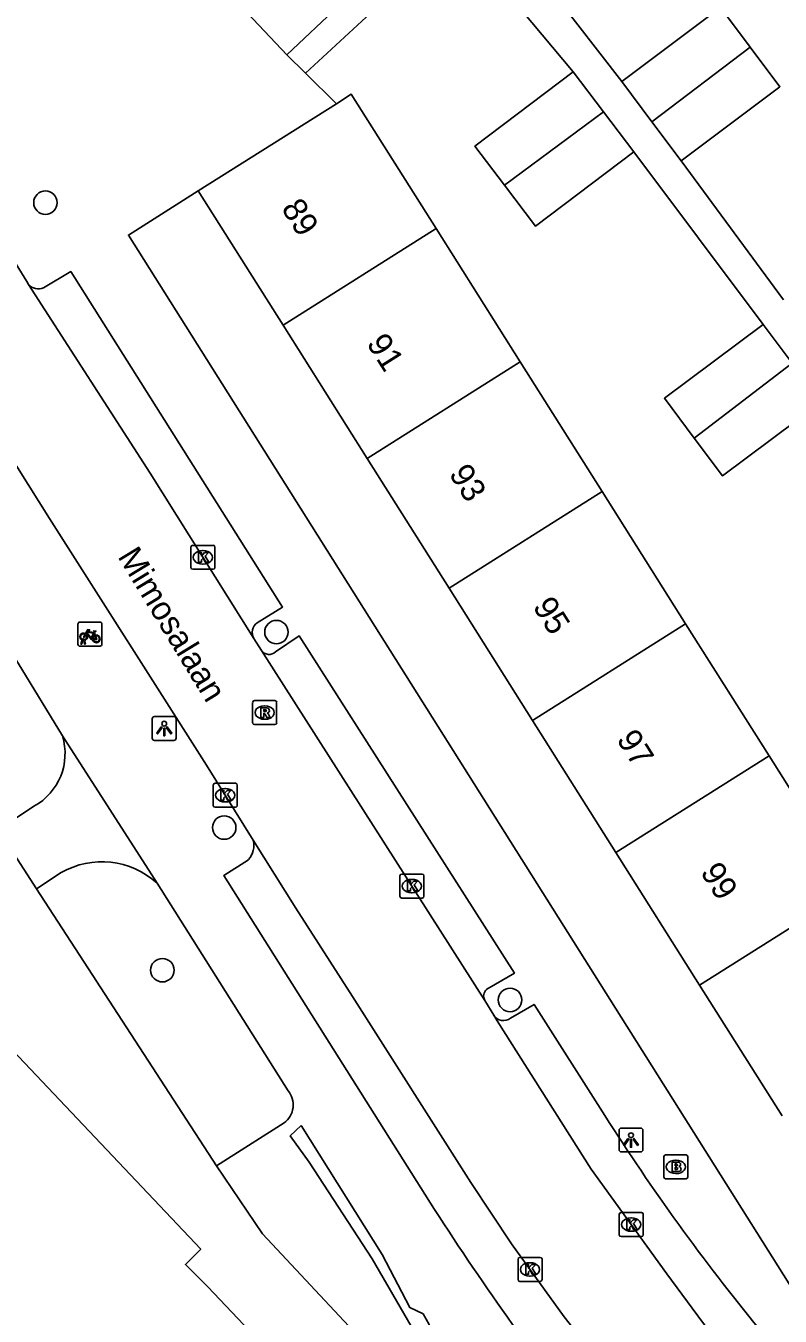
# Model space of a CAD drawing. Extents: x 162347 to 162868, y 381221 to 381813.
# Drawn here: x 162596 to 162627.4, y 381421.7 to 381475.5 of the extents above; entities that cross this region are included whole.
import ezdxf

# ---------------------------------------------------------------- set-up
doc = ezdxf.new("R2010")
doc.units = 0
for name, color, linetype in [('IMGEO_Boom', 7, 'Continuous'), ('IMGEO_Brandkraan', 7, 'Continuous'), ('IMGEO_Fietsenrek', 7, 'Continuous'), ('IMGEO_Groenvoorziening', 7, 'Continuous'), ('IMGEO_Kolk', 7, 'Continuous'), ('IMGEO_Lichtpunt', 7, 'Continuous'), ('IMGEO_Openbare_ruimte_label', 7, 'Continuous'), ('IMGEO_Pand', 7, 'Continuous'), ('IMGEO_Pand_nummerreeks', 7, 'Continuous'), ('IMGEO_Rijbaan_lokaal_gesloten', 7, 'Continuous'), ('IMGEO_Rioolput', 7, 'Continuous'), ('IMGEO_Voetpad_open', 7, 'Continuous')]:
    doc.layers.add(name, color=color, linetype=linetype)

msp = doc.modelspace()

# ---------------------------------------------------------------- linework, layer by layer
at = {"layer": 'IMGEO_Boom'}
for centre in [(162596.792, 381468.16), (162606.426, 381450.254), (162604.249, 381442.1), (162601.67, 381436.154), (162616.169, 381434.913)]:
    msp.add_circle(centre, 0.489, dxfattribs=at)
at = {"layer": 'IMGEO_Brandkraan'}
for p, q in [((162622.582, 381427.527), (162622.582, 381428.379)), ((162622.657, 381428.453), (162623.509, 381428.453)), ((162623.583, 381428.379), (162623.583, 381427.527)), ((162623.07, 381428.233), (162623.095, 381428.233)), ((162623.509, 381427.453), (162622.657, 381427.453)), ((162623.093, 381427.673), (162623.068, 381427.673))]:
    msp.add_line(p, q, dxfattribs=at)
for points in [[(162622.582, 381427.527), (162622.582, 381428.379)], [(162622.657, 381428.453), (162623.509, 381428.453)], [(162623.583, 381428.379), (162623.583, 381427.527)], [(162622.93, 381428.153), (162622.93, 381427.753), (162623.143, 381427.753)], [(162623.161, 381428.153), (162622.93, 381428.153)], [(162623.109, 381428.072), (162623.055, 381428.072), (162623.055, 381427.996)], [(162623.055, 381427.996), (162623.108, 381427.996)], [(162623.117, 381427.92), (162623.055, 381427.92), (162623.055, 381427.839)], [(162623.055, 381427.839), (162623.117, 381427.839)], [(162623.509, 381427.453), (162622.657, 381427.453)]]:
    msp.add_lwpolyline(points, dxfattribs=at)
for centre, radius, start, end in [((162622.659, 381428.377), 0.0765, 91.552, 178.448), ((162622.659, 381428.377), 0.0765, 91.552, 178.448), ((162623.507, 381428.377), 0.0765, 1.552, 88.448), ((162623.507, 381428.377), 0.0765, 1.552, 88.448), ((162623.11, 381428.034), 0.0379, 267.8285, 90.9355), ((162623.118, 381427.879), 0.0404, 269.8759, 90.5077), ((162623.149, 381428.004), 0.251, 268.6676, 293.5347), ((162623.165, 381428.008), 0.145, 59.4692, 91.5367), ((162623.19, 381428.055), 0.0922, 285.5137, 58.1501), ((162623.195, 381427.863), 0.105, 301.3115, 78.989), ((162622.659, 381427.529), 0.0765, 181.552, 268.448), ((162622.659, 381427.529), 0.0765, 181.552, 268.448), ((162623.507, 381427.529), 0.0765, 271.552, 358.448), ((162623.507, 381427.529), 0.0765, 271.552, 358.448)]:
    msp.add_arc(centre, radius, start, end, dxfattribs=at)
for centre, major_axis, ratio, start_param, end_param in [((162623.069, 381427.953), (-0.387, 0.002), 0.722429, 4.712389, 7.853982), ((162623.094, 381427.953), (-0.39, 0.002), 0.717154, 1.570796, 4.712389)]:
    msp.add_ellipse(centre, major_axis=major_axis, ratio=ratio, start_param=start_param, end_param=end_param, dxfattribs=at)
at = {"layer": 'IMGEO_Fietsenrek'}
for p, q in [((162598.147, 381449.744), (162598.147, 381450.585)), ((162598.147, 381450.585), (162598.147, 381449.744)), ((162598.222, 381450.669), (162599.063, 381450.669)), ((162599.063, 381450.669), (162598.222, 381450.669)), ((162599.147, 381450.594), (162599.147, 381449.753)), ((162599.147, 381449.753), (162599.147, 381450.594)), ((162598.274, 381449.753), (162598.313, 381449.913)), ((162598.343, 381449.901), (162598.308, 381449.753)), ((162598.385, 381449.925), (162598.384, 381449.929)), ((162598.426, 381449.753), (162598.392, 381449.895)), ((162598.416, 381449.936), (162598.417, 381449.929)), ((162598.424, 381449.899), (162598.459, 381449.753)), ((162598.834, 381450.218), (162598.87, 381450.123)), ((162599.072, 381449.669), (162598.231, 381449.669)), ((162598.231, 381449.669), (162599.072, 381449.669)), ((162598.308, 381449.753), (162598.274, 381449.753)), ((162598.459, 381449.753), (162598.426, 381449.753))]:
    msp.add_line(p, q, dxfattribs=at)
for points in [[(162598.481, 381450.143), (162598.429, 381450.053), (162598.389, 381450.028), (162598.39, 381450.075), (162598.445, 381450.169)], [(162598.46, 381450.195), (162598.555, 381450.359), (162598.641, 381450.345), (162598.643, 381450.336), (162598.587, 381450.325), (162598.56, 381450.28), (162598.816, 381450.239)], [(162598.756, 381449.951), (162598.706, 381449.951), (162598.515, 381450.202), (162598.496, 381450.17)], [(162598.803, 381450.214), (162598.546, 381450.255), (162598.529, 381450.226), (162598.696, 381450.006), (162598.803, 381450.214)], [(162598.851, 381450.116), (162598.821, 381450.193), (162598.712, 381449.975), (162598.755, 381449.975)], [(162598.785, 381449.975), (162598.905, 381449.974), (162598.861, 381450.088)], [(162598.881, 381450.095), (162598.936, 381449.95), (162598.786, 381449.95)], [(162598.816, 381450.239), (162598.841, 381450.288), (162598.835, 381450.292), (162598.812, 381450.296), (162598.8, 381450.303), (162598.799, 381450.306), (162598.801, 381450.311), (162598.896, 381450.296), (162598.898, 381450.286), (162598.888, 381450.273), (162598.876, 381450.267), (162598.862, 381450.273), (162598.834, 381450.218)]]:
    msp.add_lwpolyline(points, dxfattribs=at)
for centre, radius, start, end in [((162598.225, 381450.591), 0.0779, 92.4484, 184.2845), ((162598.225, 381450.591), 0.0779, 92.4484, 184.2845), ((162599.069, 381450.591), 0.0779, 2.4484, 94.2845), ((162599.069, 381450.591), 0.0779, 2.4484, 94.2845), ((162598.387, 381450.054), 0.159, 62.6766, 242.1369), ((162598.387, 381450.054), 0.129, 63.3192, 238.903), ((162598.367, 381449.925), 0.0499, 12.8025, 158.6934), ((162598.387, 381450.054), 0.159, 253.9967, 271.7867), ((162598.367, 381449.925), 0.0174, 12.8025, 163.4502), ((162598.387, 381450.054), 0.129, 253.415, 269.0204), ((162598.387, 381450.054), 0.129, 283.6043, 43.4302), ((162598.387, 381450.054), 0.159, 283.5766, 46.6042), ((162598.914, 381449.97), 0.159, 113.3408, 178.3217), ((162598.914, 381449.97), 0.159, 187.0065, 105.7708), ((162598.914, 381449.97), 0.129, 113.923, 177.9556), ((162598.914, 381449.97), 0.129, 188.6715, 104.5883), ((162598.225, 381449.747), 0.0779, 182.4484, 274.2845), ((162598.225, 381449.747), 0.0779, 182.4484, 274.2845), ((162599.069, 381449.747), 0.0779, 272.4484, 4.2845), ((162599.069, 381449.747), 0.0779, 272.4484, 4.2845)]:
    msp.add_arc(centre, radius, start, end, dxfattribs=at)
at = {"layer": 'IMGEO_Groenvoorziening'}
msp.add_lwpolyline([(162603.922, 381427.994), (162596.425, 381439.548)], dxfattribs=at)
at = {"layer": 'IMGEO_Kolk'}
for p, q in [((162602.859, 381452.945), (162602.859, 381453.797)), ((162602.934, 381453.871), (162603.786, 381453.871)), ((162603.347, 381453.651), (162603.372, 381453.651)), ((162603.86, 381453.797), (162603.86, 381452.945)), ((162603.37, 381453.091), (162603.345, 381453.091)), ((162603.786, 381452.871), (162602.934, 381452.871)), ((162603.866, 381443.949), (162604.718, 381443.949)), ((162603.791, 381443.023), (162603.791, 381443.875)), ((162604.279, 381443.729), (162604.304, 381443.729)), ((162604.792, 381443.875), (162604.792, 381443.023)), ((162604.718, 381442.949), (162603.866, 381442.949)), ((162604.302, 381443.169), (162604.277, 381443.169)), ((162611.651, 381440.162), (162612.503, 381440.162)), ((162611.576, 381439.236), (162611.576, 381440.088)), ((162612.064, 381439.942), (162612.089, 381439.942)), ((162612.577, 381440.088), (162612.577, 381439.236)), ((162612.503, 381439.162), (162611.651, 381439.162)), ((162612.087, 381439.382), (162612.062, 381439.382)), ((162620.723, 381425.121), (162620.723, 381425.973)), ((162620.798, 381426.047), (162621.65, 381426.047)), ((162621.211, 381425.827), (162621.236, 381425.827)), ((162621.724, 381425.973), (162621.724, 381425.121)), ((162621.234, 381425.267), (162621.209, 381425.267)), ((162621.65, 381425.047), (162620.798, 381425.047)), ((162616.501, 381423.25), (162616.501, 381424.102)), ((162616.576, 381424.176), (162617.428, 381424.176)), ((162617.502, 381424.102), (162617.502, 381423.25)), ((162616.989, 381423.956), (162617.014, 381423.956)), ((162617.428, 381423.176), (162616.576, 381423.176)), ((162617.012, 381423.396), (162616.987, 381423.396))]:
    msp.add_line(p, q, dxfattribs=at)
for points in [[(162602.859, 381452.945), (162602.859, 381453.797)], [(162602.934, 381453.871), (162603.786, 381453.871)], [(162603.86, 381453.797), (162603.86, 381452.945)], [(162603.18, 381453.571), (162603.303, 381453.571), (162603.303, 381453.42), (162603.433, 381453.571), (162603.597, 381453.571), (162603.451, 381453.42), (162603.604, 381453.171), (162603.452, 381453.171), (162603.367, 381453.335), (162603.303, 381453.268), (162603.303, 381453.171), (162603.18, 381453.171), (162603.18, 381453.571)], [(162603.786, 381452.871), (162602.934, 381452.871)], [(162603.866, 381443.949), (162604.718, 381443.949)], [(162603.791, 381443.023), (162603.791, 381443.875)], [(162604.112, 381443.649), (162604.235, 381443.649), (162604.235, 381443.498), (162604.365, 381443.649), (162604.529, 381443.649), (162604.383, 381443.498), (162604.536, 381443.249), (162604.384, 381443.249), (162604.299, 381443.413), (162604.235, 381443.346), (162604.235, 381443.249), (162604.112, 381443.249), (162604.112, 381443.649)], [(162604.792, 381443.875), (162604.792, 381443.023)], [(162604.718, 381442.949), (162603.866, 381442.949)], [(162611.651, 381440.162), (162612.503, 381440.162)], [(162611.576, 381439.236), (162611.576, 381440.088)], [(162611.897, 381439.862), (162612.02, 381439.862), (162612.02, 381439.711), (162612.15, 381439.862), (162612.314, 381439.862), (162612.168, 381439.711), (162612.321, 381439.462), (162612.169, 381439.462), (162612.084, 381439.626), (162612.02, 381439.559), (162612.02, 381439.462), (162611.897, 381439.462), (162611.897, 381439.862)], [(162612.577, 381440.088), (162612.577, 381439.236)], [(162612.503, 381439.162), (162611.651, 381439.162)], [(162620.723, 381425.121), (162620.723, 381425.973)], [(162620.798, 381426.047), (162621.65, 381426.047)], [(162621.044, 381425.747), (162621.167, 381425.747), (162621.167, 381425.596), (162621.297, 381425.747), (162621.461, 381425.747), (162621.315, 381425.596), (162621.468, 381425.347), (162621.316, 381425.347), (162621.231, 381425.511), (162621.167, 381425.444), (162621.167, 381425.347), (162621.044, 381425.347), (162621.044, 381425.747)], [(162621.724, 381425.973), (162621.724, 381425.121)], [(162621.65, 381425.047), (162620.798, 381425.047)], [(162616.501, 381423.25), (162616.501, 381424.102)], [(162616.576, 381424.176), (162617.428, 381424.176)], [(162617.502, 381424.102), (162617.502, 381423.25)], [(162616.822, 381423.876), (162616.945, 381423.876), (162616.945, 381423.725), (162617.075, 381423.876), (162617.239, 381423.876), (162617.093, 381423.725), (162617.246, 381423.476), (162617.094, 381423.476), (162617.009, 381423.64), (162616.945, 381423.573), (162616.945, 381423.476), (162616.822, 381423.476), (162616.822, 381423.876)], [(162617.428, 381423.176), (162616.576, 381423.176)]]:
    msp.add_lwpolyline(points, dxfattribs=at)
for centre, start, end in [((162602.936, 381453.795), 91.552, 178.448), ((162602.936, 381453.795), 91.552, 178.448), ((162603.784, 381453.795), 1.552, 88.448), ((162603.784, 381453.795), 1.552, 88.448), ((162602.936, 381452.947), 181.552, 268.448), ((162602.936, 381452.947), 181.552, 268.448), ((162603.784, 381452.947), 271.552, 358.448), ((162603.784, 381452.947), 271.552, 358.448), ((162603.868, 381443.873), 91.552, 178.448), ((162603.868, 381443.873), 91.552, 178.448), ((162604.716, 381443.873), 1.552, 88.448), ((162604.716, 381443.873), 1.552, 88.448), ((162603.868, 381443.025), 181.552, 268.448), ((162603.868, 381443.025), 181.552, 268.448), ((162604.716, 381443.025), 271.552, 358.448), ((162604.716, 381443.025), 271.552, 358.448), ((162611.653, 381440.086), 91.552, 178.448), ((162611.653, 381440.086), 91.552, 178.448), ((162612.501, 381440.086), 1.552, 88.448), ((162612.501, 381440.086), 1.552, 88.448), ((162611.653, 381439.238), 181.552, 268.448), ((162611.653, 381439.238), 181.552, 268.448), ((162612.501, 381439.238), 271.552, 358.448), ((162612.501, 381439.238), 271.552, 358.448), ((162620.8, 381425.971), 91.552, 178.448), ((162620.8, 381425.971), 91.552, 178.448), ((162621.648, 381425.971), 1.552, 88.448), ((162621.648, 381425.971), 1.552, 88.448), ((162620.8, 381425.123), 181.552, 268.448), ((162620.8, 381425.123), 181.552, 268.448), ((162621.648, 381425.123), 271.552, 358.448), ((162621.648, 381425.123), 271.552, 358.448), ((162616.578, 381424.1), 91.552, 178.448), ((162616.578, 381424.1), 91.552, 178.448), ((162617.426, 381424.1), 1.552, 88.448), ((162617.426, 381424.1), 1.552, 88.448), ((162616.578, 381423.252), 181.552, 268.448), ((162616.578, 381423.252), 181.552, 268.448), ((162617.426, 381423.252), 271.552, 358.448), ((162617.426, 381423.252), 271.552, 358.448)]:
    msp.add_arc(centre, 0.0765, start, end, dxfattribs=at)
for centre, major_axis, ratio, start_param, end_param in [((162603.346, 381453.371), (-0.387, 0.002), 0.722429, 4.712389, 7.853982), ((162603.371, 381453.371), (-0.39, 0.002), 0.717154, 1.570796, 4.712389), ((162604.278, 381443.449), (-0.387, 0.002), 0.722429, 4.712389, 7.853982), ((162604.303, 381443.449), (-0.39, 0.002), 0.717154, 1.570796, 4.712389), ((162612.063, 381439.662), (-0.387, 0.002), 0.722429, 4.712389, 7.853982), ((162612.088, 381439.662), (-0.39, 0.002), 0.717154, 1.570796, 4.712389), ((162621.21, 381425.547), (-0.387, 0.002), 0.722429, 4.712389, 7.853982), ((162621.235, 381425.547), (-0.39, 0.002), 0.717154, 1.570796, 4.712389), ((162616.988, 381423.676), (-0.387, 0.002), 0.722429, 4.712389, 7.853982), ((162617.013, 381423.676), (-0.39, 0.002), 0.717154, 1.570796, 4.712389)]:
    msp.add_ellipse(centre, major_axis=major_axis, ratio=ratio, start_param=start_param, end_param=end_param, dxfattribs=at)
at = {"layer": 'IMGEO_Lichtpunt'}
for p, q in [((162601.248, 381446.636), (162601.248, 381445.829)), ((162601.248, 381446.636), (162601.248, 381445.829)), ((162602.15, 381446.731), (162601.342, 381446.731)), ((162602.15, 381446.731), (162601.342, 381446.731)), ((162602.244, 381445.829), (162602.244, 381446.636)), ((162602.244, 381445.829), (162602.244, 381446.636)), ((162601.342, 381445.735), (162602.15, 381445.735)), ((162601.342, 381445.735), (162602.15, 381445.735)), ((162620.714, 381429.475), (162620.714, 381428.668)), ((162620.714, 381429.475), (162620.714, 381428.668)), ((162621.616, 381429.57), (162620.808, 381429.57)), ((162621.616, 381429.57), (162620.808, 381429.57)), ((162621.71, 381428.668), (162621.71, 381429.475)), ((162621.71, 381428.668), (162621.71, 381429.475)), ((162620.808, 381428.574), (162621.616, 381428.574)), ((162620.808, 381428.574), (162621.616, 381428.574))]:
    msp.add_line(p, q, dxfattribs=at)
for points in [[(162601.622, 381446.3), (162601.661, 381446.272), (162601.473, 381446.01), (162601.435, 381446.037), (162601.622, 381446.3)], [(162601.724, 381446.252), (162601.771, 381446.252), (162601.771, 381445.93), (162601.724, 381445.93), (162601.724, 381446.252)], [(162601.834, 381446.272), (162601.872, 381446.299), (162602.059, 381446.037), (162602.02, 381446.009), (162601.834, 381446.272)], [(162621.088, 381429.139), (162621.127, 381429.111), (162620.939, 381428.849), (162620.901, 381428.876), (162621.088, 381429.139)], [(162621.19, 381429.091), (162621.237, 381429.091), (162621.237, 381428.769), (162621.19, 381428.769), (162621.19, 381429.091)], [(162621.3, 381429.111), (162621.338, 381429.138), (162621.525, 381428.876), (162621.486, 381428.848), (162621.3, 381429.111)]]:
    msp.add_lwpolyline(points, dxfattribs=at)
for centre in [(162601.747, 381446.434), (162621.213, 381429.273)]:
    msp.add_circle(centre, 0.0994, dxfattribs=at)
for centre, start, end in [((162601.342, 381446.636), 90, 180), ((162601.342, 381446.636), 90, 180), ((162602.15, 381446.636), 0, 90), ((162602.15, 381446.636), 0, 90), ((162601.342, 381445.829), 180, 270), ((162601.342, 381445.829), 180, 270), ((162602.15, 381445.829), 270, 0), ((162602.15, 381445.829), 270, 360), ((162620.808, 381429.475), 90, 180), ((162620.808, 381429.475), 90, 180), ((162621.616, 381429.475), 0, 90), ((162621.616, 381429.475), 0, 90), ((162620.808, 381428.668), 180, 270), ((162620.808, 381428.668), 180, 270), ((162621.616, 381428.668), 270, 0), ((162621.616, 381428.668), 270, 360)]:
    msp.add_arc(centre, 0.0946, start, end, dxfattribs=at)
at = {"layer": 'IMGEO_Pand'}
for points in [[(162602.378, 381479.081), (162606.858, 381474.324)], [(162609.041, 381476.38), (162606.858, 381474.324)], [(162626.184, 381474.649), (162624.944, 381476.3), (162620.826, 381473.208)], [(162626.184, 381474.649), (162622.081, 381471.537)], [(162623.306, 381469.905), (162627.424, 381472.998), (162626.184, 381474.649)], [(162618.804, 381473.616), (162614.706, 381470.514), (162615.939, 381468.885)], [(162620.067, 381471.947), (162618.804, 381473.616)], [(162622.081, 381471.537), (162620.826, 381473.208)], [(162608.933, 381472.289), (162609.55, 381472.679), (162613.084, 381467.082)], [(162608.933, 381472.289), (162603.166, 381468.649)], [(162615.939, 381468.885), (162620.067, 381471.947)], [(162620.067, 381471.947), (162621.329, 381470.279)], [(162623.306, 381469.905), (162622.081, 381471.537)], [(162615.939, 381468.885), (162617.232, 381467.177), (162621.329, 381470.279)], [(162603.166, 381468.649), (162606.701, 381463.05)], [(162613.084, 381467.082), (162606.701, 381463.05)], [(162613.084, 381467.082), (162616.593, 381461.525)], [(162606.701, 381463.05), (162610.21, 381457.494)], [(162626.727, 381463.083), (162622.609, 381460.007), (162623.851, 381458.345)], [(162627.939, 381461.461), (162626.727, 381463.083)], [(162616.593, 381461.525), (162610.21, 381457.494)], [(162620.009, 381456.115), (162616.593, 381461.525)], [(162623.851, 381458.345), (162627.939, 381461.461)], [(162623.851, 381458.345), (162625.032, 381456.764), (162629.15, 381459.84)], [(162610.21, 381457.494), (162613.625, 381452.085)], [(162613.625, 381452.085), (162620.009, 381456.115)], [(162623.492, 381450.599), (162620.009, 381456.115)], [(162613.625, 381452.085), (162617.109, 381446.568)], [(162617.109, 381446.568), (162623.492, 381450.599)], [(162626.971, 381445.09), (162623.492, 381450.599)], [(162617.109, 381446.568), (162620.587, 381441.059)], [(162626.971, 381445.09), (162620.587, 381441.059)], [(162630.46, 381439.564), (162626.971, 381445.09)], [(162620.587, 381441.059), (162624.077, 381435.533)], [(162624.077, 381435.533), (162630.46, 381439.564)], [(162590.01, 381438.915), (162592.432, 381435.079), (162592.952, 381435.408), (162603.272, 381424.519), (162602.633, 381423.885), (162603.56, 381422.951), (162608.827, 381417.399)], [(162624.077, 381435.533), (162627.522, 381430.077)]]:
    msp.add_lwpolyline(points, dxfattribs=at)
at = {"layer": 'IMGEO_Rijbaan_lokaal_gesloten'}
for points in [[(162596.087, 381464.752), (162596.011, 381464.87), (162593.509, 381468.912)], [(162605.459, 381441.582), (162603.511, 381444.701), (162596.967, 381454.988), (162589.756, 381466.45)], [(162596.087, 381464.752), (162601.154, 381456.882), (162605.481, 381449.991)], [(162605.798, 381449.492), (162605.481, 381449.991)], [(162605.798, 381449.492), (162615.118, 381434.889)], [(162621.654, 381417.672), (162619.85, 381419.909), (162618.43, 381421.705), (162616.235, 381424.738), (162614.534, 381427.306), (162609.601, 381435.057), (162607.233, 381438.741), (162605.459, 381441.582)], [(162615.487, 381434.272), (162615.118, 381434.889)], [(162615.487, 381434.272), (162615.628, 381434.046), (162619.556, 381427.86), (162622.707, 381423.487), (162624.194, 381421.482), (162625.458, 381419.867)]]:
    msp.add_lwpolyline(points, dxfattribs=at)
at = {"layer": 'IMGEO_Rioolput'}
for p, q in [((162605.435, 381446.472), (162605.435, 381447.324)), ((162605.51, 381447.398), (162606.362, 381447.398)), ((162605.923, 381447.178), (162605.948, 381447.178)), ((162606.436, 381447.324), (162606.436, 381446.472)), ((162605.946, 381446.618), (162605.921, 381446.618)), ((162606.362, 381446.398), (162605.51, 381446.398))]:
    msp.add_line(p, q, dxfattribs=at)
for points in [[(162605.435, 381446.472), (162605.435, 381447.324)], [(162605.51, 381447.398), (162606.362, 381447.398)], [(162606.436, 381447.324), (162606.436, 381446.472)], [(162606.024, 381447.096), (162605.772, 381447.098), (162605.772, 381446.698)], [(162605.772, 381446.698), (162605.896, 381446.698), (162605.896, 381446.86), (162605.907, 381446.86)], [(162605.95, 381447.017), (162605.896, 381447.017), (162605.896, 381446.936)], [(162605.896, 381446.936), (162605.948, 381446.936)], [(162605.954, 381446.831), (162606.025, 381446.698), (162606.165, 381446.698), (162606.1, 381446.824)], [(162606.362, 381446.398), (162605.51, 381446.398)]]:
    msp.add_lwpolyline(points, dxfattribs=at)
for centre, radius, start, end in [((162605.512, 381447.322), 0.0765, 91.552, 178.448), ((162605.512, 381447.322), 0.0765, 91.552, 178.448), ((162606.36, 381447.322), 0.0765, 1.552, 88.448), ((162606.36, 381447.322), 0.0765, 1.552, 88.448), ((162605.906, 381446.807), 0.0533, 26.0293, 88.6989), ((162605.932, 381447.125), 0.19, 274.7715, 282.9687), ((162605.956, 381446.921), 0.0964, 77.0061, 93.1865), ((162605.97, 381446.978), 0.0378, 276.6634, 79.6772), ((162606.023, 381446.986), 0.109, 350.3612, 89.416), ((162606.021, 381446.986), 0.112, 277.5842, 350.9817), ((162606.005, 381446.771), 0.108, 29.5134, 73.7905), ((162605.512, 381446.474), 0.0765, 181.552, 268.448), ((162605.512, 381446.474), 0.0765, 181.552, 268.448), ((162606.36, 381446.474), 0.0765, 271.552, 358.448), ((162606.36, 381446.474), 0.0765, 271.552, 358.448)]:
    msp.add_arc(centre, radius, start, end, dxfattribs=at)
for centre, major_axis, ratio, start_param, end_param in [((162605.922, 381446.898), (-0.387, 0.002), 0.722429, 4.712389, 7.853982), ((162605.947, 381446.898), (-0.39, 0.002), 0.717154, 1.570796, 4.712389)]:
    msp.add_ellipse(centre, major_axis=major_axis, ratio=ratio, start_param=start_param, end_param=end_param, dxfattribs=at)
at = {"layer": 'IMGEO_Voetpad_open'}
for points in [[(162620.826, 381473.208), (162615.133, 381480.569), (162621.027, 381485.869)], [(162607.642, 381473.555), (162613.96, 381479.407), (162614.124, 381479.21), (162618.804, 381473.616)], [(162606.858, 381474.324), (162607.642, 381473.555)], [(162597.498, 381445.923), (162595.651, 381448.964), (162592.214, 381454.371), (162579.893, 381473.779)], [(162607.642, 381473.555), (162608.933, 381472.289)], [(162621.329, 381470.279), (162626.727, 381463.083)], [(162627.567, 381464.113), (162623.306, 381469.905)], [(162603.166, 381468.649), (162600.252, 381466.808), (162628.211, 381422.438), (162631.131, 381424.361)], [(162605.619, 381450.643), (162606.681, 381451.298), (162597.847, 381465.289), (162596.709, 381464.607)], [(162615.299, 381435.415), (162616.348, 381436.032), (162607.375, 381450.097), (162606.389, 381449.43)], [(162597.498, 381445.923), (162601.446, 381439.786)], [(162594.828, 381442.012), (162596.314, 381442.992)], [(162596.425, 381439.548), (162594.828, 381442.012)], [(162613.017, 381426.18), (162604.234, 381440.108), (162605.258, 381440.763)], [(162596.425, 381439.548), (162597.449, 381440.223)], [(162601.446, 381439.786), (162606.912, 381431.128)], [(162615.118, 381434.889), (162615.07, 381435.013)], [(162620.123, 381430.092), (162617.17, 381434.73), (162616.184, 381434.151)], [(162606.747, 381429.79), (162603.922, 381427.994)], [(162607.456, 381429.681), (162610.836, 381424.301), (162611.993, 381422.086), (162612.539, 381421.823), (162612.803, 381421.373), (162612.827, 381420.341), (162612.605, 381420.345), (162610.422, 381424.115), (162607.797, 381428.153), (162607.003, 381429.243), (162607.456, 381429.681)], [(162622.037, 381407.841), (162605.841, 381425.165), (162603.922, 381427.994)]]:
    msp.add_lwpolyline(points, dxfattribs=at)
for centre, radius, start, end in [((162596.496, 381465.1), 0.537, 220.3873, 293.3679), ((162605.921, 381450.239), 0.504, 126.7084, 209.3903), ((162606.12, 381449.711), 0.389, 214.2601, 313.7623), ((162595.114, 381445.182), 2.497, 298.7345, 17.2722), ((162604.592, 381441.361), 0.894, 318.0845, 14.3373), ((162599.148, 381437.265), 3.411, 47.6476, 119.8734), ((162615.422, 381435.079), 0.358, 110.1316, 190.5322), ((162615.892, 381434.536), 0.484, 213.1511, 307.152), ((162606.198, 381430.537), 0.927, 306.3071, 39.6326), ((162696.526, 381478.623), 90.513, 212.42387, 219.37604), ((162710.878, 381489.228), 116.412, 212.7918, 218.5007)]:
    msp.add_arc(centre, radius, start, end, dxfattribs=at)

# ---------------------------------------------------------------- texts
at = {"layer": 'IMGEO_Openbare_ruimte_label'}
msp.add_text('Mimosalaan', height=1, rotation=301.3372, dxfattribs=at).set_placement((162599.784, 381453.407))
at = {"layer": 'IMGEO_Pand_nummerreeks'}
for s, p in [('89', (162606.604, 381467.925)), ('91', (162610.16, 381462.294)), ('93', (162613.595, 381456.853)), ('95', (162617.091, 381451.317)), ('97', (162620.586, 381445.781)), ('99', (162624.082, 381440.245))]:
    msp.add_text(s, height=1, rotation=302.2698, dxfattribs=at).set_placement(p)

doc.saveas('drawing.dxf')
